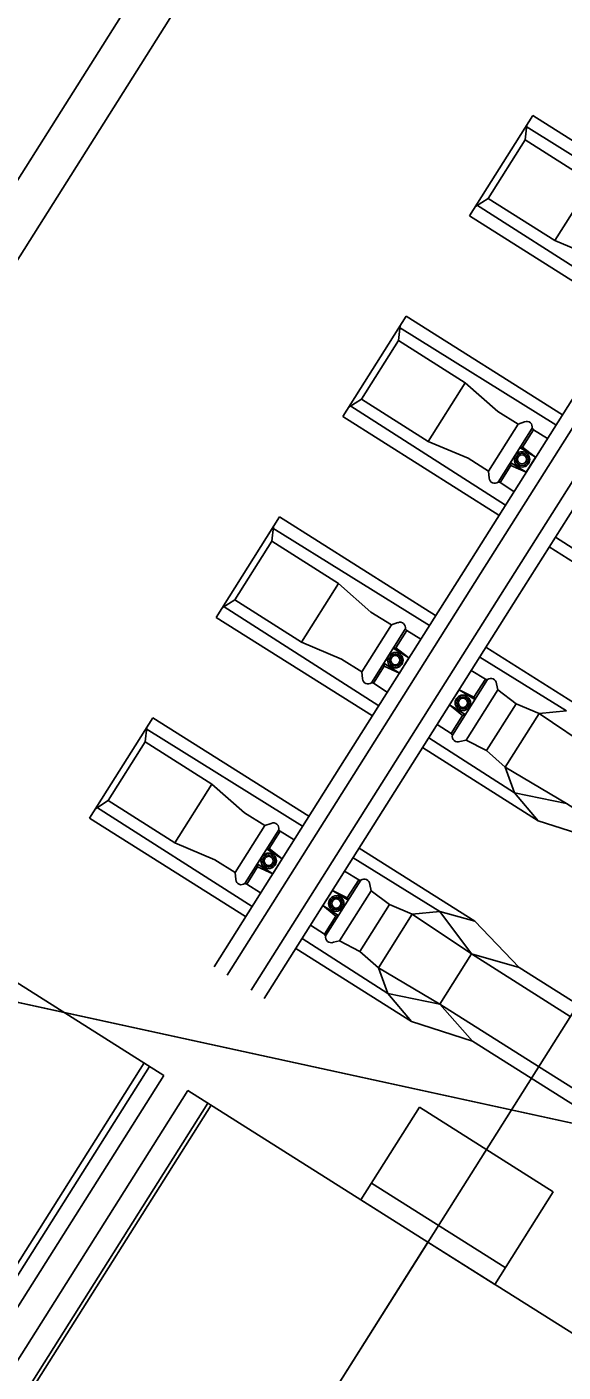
# Model space of a CAD drawing. Extents: x -746176 to -739709, y -1128407 to -1124482.
# Drawn here: x -743173.213 to -743171.857, y -1127095.098 to -1127091.698 of the extents above; entities that cross this region are included whole.
import ezdxf

# ---------------------------------------------------------------- set-up
doc = ezdxf.new("R2010")
doc.units = 0
for name, color, linetype in [('_Zabezpečovací zařízení_trasa', 7, 'Continuous'), ('Hranice parcel', 7, 'Continuous'), ('KOL_ROST', 7, 'Continuous'), ('OSA', 7, 'Continuous'), ('PREJEZD_KCE', 7, 'Continuous'), ('SVAH', 7, 'Continuous'), ('Vrstva 53', 7, 'Continuous')]:
    doc.layers.add(name, color=color, linetype=linetype)

msp = doc.modelspace()

# ---------------------------------------------------------------- linework, layer by layer
at = {"layer": '_Zabezpečovací zařízení_trasa'}
msp.add_lwpolyline([(-743018.819, -1126847.7365), (-743049.2803, -1126895.9513), (-743072.4868, -1126932.7514), (-743098.6471, -1126974.1456), (-743125.9402, -1127017.3839), (-743152.604, -1127059.6082), (-743175.0227, -1127095.1157), (-743199.1633, -1127133.3459), (-743215.971, -1127159.9412), (-743232.818, -1127186.5147), (-743247.4563, -1127209.8113), (-743254.52, -1127221.6389), (-743261.299, -1127233.6914), (-743264.1553, -1127239.1951), (-743264.862, -1127241.1083), (-743267.3367, -1127245.816), (-743268.2889, -1127247.1585), (-743271.7107, -1127253.7504), (-743281.1217, -1127274.1963), (-743291.9232, -1127301.4196), (-743296.7241, -1127315.2221), (-743301.1161, -1127329.1278), (-743306.7868, -1127349.5059)], dxfattribs=at)
at = {"layer": 'Hranice parcel'}
msp.add_lwpolyline([(-743159.64, -1127094.74), (-743160.17, -1127095.91), (-743166.78, -1127095.57), (-743176.42, -1127093.47), (-743180.17, -1127093.19), (-743180.08, -1127092.14)], dxfattribs=at)
at = {"layer": 'KOL_ROST'}
for p, q in [((-743172.0936, -1127092.1757), (-743171.9335, -1127091.922)), ((-743171.9484, -1127091.9457), (-743171.9533, -1127091.9834)), ((-743171.9335, -1127091.922), (-743171.5388, -1127092.1712)), ((-743171.9533, -1127091.9834), (-743172.0468, -1127092.1314)), ((-743171.9533, -1127091.9834), (-743171.7842, -1127092.0902)), ((-743171.9508, -1127091.95), (-743171.5548, -1127092.1966)), ((-743171.8776, -1127092.2382), (-743171.7842, -1127092.0902)), ((-743172.0787, -1127092.1521), (-743172.0468, -1127092.1314)), ((-743172.0757, -1127092.1479), (-743171.6828, -1127092.3994)), ((-743172.0468, -1127092.1314), (-743171.8776, -1127092.2382)), ((-743172.0936, -1127092.1757), (-743171.6989, -1127092.4249)), ((-743171.8776, -1127092.2382), (-743171.777, -1127092.281)), ((-743172.4139, -1127092.683), (-743172.2538, -1127092.4294)), ((-743172.2687, -1127092.453), (-743172.2736, -1127092.4908)), ((-743172.2711, -1127092.4574), (-743171.8751, -1127092.7039)), ((-743172.2538, -1127092.4294), (-743171.859, -1127092.6786)), ((-743172.2736, -1127092.4908), (-743172.367, -1127092.6387)), ((-743172.2736, -1127092.4908), (-743172.1045, -1127092.5975)), ((-743172.0992, -1127093.059), (-743171.7789, -1127092.5517)), ((-743172.0662, -1127093.0799), (-743171.7459, -1127092.5726)), ((-743172.1979, -1127092.7455), (-743172.1045, -1127092.5975)), ((-743172.1045, -1127092.5975), (-743172.0225, -1127092.67)), ((-743172.1045, -1127092.5975), (-743172.0225, -1127092.67)), ((-743172.0053, -1127093.1184), (-743171.685, -1127092.611)), ((-743172.399, -1127092.6594), (-743172.367, -1127092.6387)), ((-743172.396, -1127092.6552), (-743172.0031, -1127092.9068)), ((-743172.367, -1127092.6387), (-743172.1979, -1127092.7455)), ((-743171.9722, -1127093.1393), (-743171.6519, -1127092.6319)), ((-743172.4139, -1127092.683), (-743172.0192, -1127092.9322)), ((-743172.0225, -1127092.67), (-743171.9711, -1127092.7022)), ((-743172.0225, -1127092.67), (-743171.9711, -1127092.7022)), ((-743171.971, -1127092.7021), (-743171.9543, -1127092.6965)), ((-743171.971, -1127092.7021), (-743171.9543, -1127092.6965)), ((-743171.9322, -1127092.7165), (-743171.8968, -1127092.7384)), ((-743172.1979, -1127092.7455), (-743172.0972, -1127092.7884)), ((-743171.9599, -1127092.7601), (-743171.9662, -1127092.7609)), ((-743171.9662, -1127092.7609), (-743171.9267, -1127092.7858)), ((-743171.9267, -1127092.7858), (-743171.9599, -1127092.7601)), ((-743172.0972, -1127092.7884), (-743172.0461, -1127092.8209)), ((-743171.989, -1127092.8062), (-743171.9902, -1127092.7989)), ((-743171.9507, -1127092.8238), (-743171.9902, -1127092.7989)), ((-743171.9267, -1127092.7858), (-743171.9507, -1127092.8238)), ((-743172.0461, -1127092.8209), (-743172.0439, -1127092.8384)), ((-743171.9507, -1127092.8238), (-743171.989, -1127092.8062)), ((-743172.0163, -1127092.8498), (-743171.9814, -1127092.8723)), ((-743172.7342, -1127093.1904), (-743172.574, -1127092.9367)), ((-743172.589, -1127092.9604), (-743172.5939, -1127092.9981)), ((-743172.5913, -1127092.9647), (-743172.1953, -1127093.2113)), ((-743172.574, -1127092.9367), (-743172.1793, -1127093.1859)), ((-743172.5939, -1127092.9981), (-743172.6873, -1127093.1461)), ((-743172.5939, -1127092.9981), (-743172.4247, -1127093.1048)), ((-743171.8766, -1127092.9878), (-743171.6593, -1127093.1269)), ((-743171.8922, -1127093.0124), (-743171.5996, -1127093.1971)), ((-743172.4195, -1127093.5664), (-743172.0992, -1127093.059)), ((-743172.5182, -1127093.2528), (-743172.4247, -1127093.1048)), ((-743172.4247, -1127093.1048), (-743172.3428, -1127093.1773)), ((-743172.4247, -1127093.1048), (-743172.3428, -1127093.1773)), ((-743172.3864, -1127093.5872), (-743172.0662, -1127093.0799)), ((-743172.3255, -1127093.6257), (-743172.0053, -1127093.1183)), ((-743172.2925, -1127093.6466), (-743171.9722, -1127093.1392)), ((-743172.7192, -1127093.1667), (-743172.6873, -1127093.1461)), ((-743172.7162, -1127093.1625), (-743172.3234, -1127093.4141)), ((-743172.6873, -1127093.1461), (-743172.5182, -1127093.2528)), ((-743172.7342, -1127093.1904), (-743172.3394, -1127093.4396)), ((-743172.3428, -1127093.1773), (-743172.2913, -1127093.2095)), ((-743172.3428, -1127093.1773), (-743172.2913, -1127093.2095)), ((-743172.2913, -1127093.2094), (-743172.2746, -1127093.2038)), ((-743172.2913, -1127093.2094), (-743172.2746, -1127093.2038)), ((-743172.2525, -1127093.2238), (-743172.217, -1127093.2457)), ((-743172.5182, -1127093.2528), (-743172.4175, -1127093.2957)), ((-743172.2801, -1127093.2674), (-743172.2865, -1127093.2682)), ((-743172.2865, -1127093.2682), (-743172.247, -1127093.2931)), ((-743172.247, -1127093.2931), (-743172.2801, -1127093.2674)), ((-743172.0523, -1127093.2661), (-743171.7597, -1127093.4507)), ((-743172.4175, -1127093.2957), (-743172.3663, -1127093.3283)), ((-743172.3093, -1127093.3135), (-743172.3105, -1127093.3062)), ((-743172.271, -1127093.3311), (-743172.3105, -1127093.3062)), ((-743172.247, -1127093.2931), (-743172.271, -1127093.3311)), ((-743172.0678, -1127093.2907), (-743171.8488, -1127093.427)), ((-743172.3663, -1127093.3283), (-743172.3642, -1127093.3457)), ((-743172.271, -1127093.3311), (-743172.3093, -1127093.3135)), ((-743172.0892, -1127093.3246), (-743172.0537, -1127093.3465)), ((-743172.3366, -1127093.3571), (-743172.3016, -1127093.3797)), ((-743172.12, -1127093.3734), (-743172.144, -1127093.4114)), ((-743172.0805, -1127093.3983), (-743172.12, -1127093.3734)), ((-743172.12, -1127093.3734), (-743172.0825, -1127093.3922)), ((-743172.0223, -1127093.374), (-743172.0253, -1127093.3581)), ((-743171.9758, -1127093.409), (-743172.0223, -1127093.374)), ((-743172.144, -1127093.4114), (-743172.1045, -1127093.4363)), ((-743172.144, -1127093.4114), (-743172.1116, -1127093.4383)), ((-743172.0825, -1127093.3922), (-743172.0805, -1127093.3983)), ((-743172.0505, -1127093.5273), (-743171.9758, -1127093.409)), ((-743171.918, -1127093.4336), (-743171.9758, -1127093.409)), ((-743173.0544, -1127093.6977), (-743172.8943, -1127093.444)), ((-743172.8943, -1127093.444), (-743172.4996, -1127093.6932)), ((-743172.1116, -1127093.4383), (-743172.1045, -1127093.4363)), ((-743172.0034, -1127093.5689), (-743171.918, -1127093.4336)), ((-743171.8488, -1127093.427), (-743171.918, -1127093.4336)), ((-743171.7685, -1127093.5339), (-743171.918, -1127093.4336)), ((-743172.9092, -1127093.4677), (-743172.9141, -1127093.5054)), ((-743172.9116, -1127093.472), (-743172.5156, -1127093.7186)), ((-743172.1755, -1127093.4612), (-743172.1404, -1127093.4839)), ((-743172.9141, -1127093.5054), (-743173.0075, -1127093.6534)), ((-743172.9141, -1127093.5054), (-743172.745, -1127093.6122)), ((-743172.1968, -1127093.4951), (-743171.9796, -1127093.6342)), ((-743172.1021, -1127093.5004), (-743172.1178, -1127093.5045)), ((-743172.0505, -1127093.5273), (-743172.1021, -1127093.5004)), ((-743172.2124, -1127093.5197), (-743171.9199, -1127093.7044)), ((-743172.7397, -1127094.0737), (-743172.4195, -1127093.5663)), ((-743171.9796, -1127093.6342), (-743172.0034, -1127093.5689)), ((-743172.8384, -1127093.7601), (-743172.745, -1127093.6122)), ((-743172.745, -1127093.6122), (-743172.663, -1127093.6846)), ((-743172.745, -1127093.6122), (-743172.663, -1127093.6846)), ((-743172.7067, -1127094.0946), (-743172.3864, -1127093.5872)), ((-743172.6458, -1127094.133), (-743172.3255, -1127093.6257)), ((-743172.6127, -1127094.1539), (-743172.2925, -1127093.6465)), ((-743171.9199, -1127093.7044), (-743171.9796, -1127093.6342)), ((-743171.9796, -1127093.6342), (-743171.8485, -1127093.6608)), ((-743173.0395, -1127093.674), (-743173.0075, -1127093.6534)), ((-743173.0365, -1127093.6698), (-743172.6436, -1127093.9214)), ((-743173.0075, -1127093.6534), (-743172.8384, -1127093.7601)), ((-743173.0544, -1127093.6977), (-743172.6597, -1127093.9469)), ((-743172.663, -1127093.6846), (-743172.6116, -1127093.7168)), ((-743172.663, -1127093.6846), (-743172.6116, -1127093.7168)), ((-743172.6115, -1127093.7167), (-743172.5948, -1127093.7111)), ((-743172.6115, -1127093.7167), (-743172.5948, -1127093.7111)), ((-743171.9199, -1127093.7044), (-743171.7657, -1127093.7544)), ((-743172.5727, -1127093.7311), (-743172.5373, -1127093.753)), ((-743172.8384, -1127093.7601), (-743172.7378, -1127093.803)), ((-743172.6004, -1127093.7747), (-743172.6068, -1127093.7755)), ((-743172.6068, -1127093.7755), (-743172.5673, -1127093.8005)), ((-743172.5673, -1127093.8005), (-743172.6004, -1127093.7747)), ((-743172.3725, -1127093.7734), (-743172.08, -1127093.9581)), ((-743172.7378, -1127093.803), (-743172.6866, -1127093.8356)), ((-743172.6295, -1127093.8208), (-743172.6307, -1127093.8135)), ((-743172.5912, -1127093.8384), (-743172.6307, -1127093.8135)), ((-743172.5673, -1127093.8005), (-743172.5912, -1127093.8384)), ((-743172.3881, -1127093.798), (-743172.1691, -1127093.9343)), ((-743172.6866, -1127093.8356), (-743172.6844, -1127093.853)), ((-743172.5912, -1127093.8384), (-743172.6295, -1127093.8208)), ((-743172.4095, -1127093.8319), (-743172.3739, -1127093.8539)), ((-743172.6569, -1127093.8644), (-743172.6219, -1127093.887)), ((-743172.4403, -1127093.8807), (-743172.4643, -1127093.9187)), ((-743172.4008, -1127093.9056), (-743172.4403, -1127093.8807)), ((-743172.4403, -1127093.8807), (-743172.4028, -1127093.8995)), ((-743172.3426, -1127093.8813), (-743172.3456, -1127093.8654)), ((-743172.296, -1127093.9163), (-743172.3426, -1127093.8813)), ((-743172.4643, -1127093.9187), (-743172.4248, -1127093.9436)), ((-743172.4643, -1127093.9187), (-743172.4319, -1127093.9457)), ((-743172.4028, -1127093.8995), (-743172.4008, -1127093.9056)), ((-743172.3708, -1127094.0347), (-743172.296, -1127093.9163)), ((-743172.2383, -1127093.9409), (-743172.296, -1127093.9163)), ((-743172.4319, -1127093.9457), (-743172.4248, -1127093.9436)), ((-743172.3237, -1127094.0762), (-743172.2383, -1127093.9409)), ((-743172.1691, -1127093.9343), (-743172.2383, -1127093.9409)), ((-743172.0887, -1127094.0412), (-743172.2383, -1127093.9409)), ((-743172.08, -1127093.9581), (-743172.1691, -1127093.9343)), ((-743172.1691, -1127093.9343), (-743172.0887, -1127094.0412)), ((-743172.4957, -1127093.9685), (-743172.4606, -1127093.9912)), ((-743172.08, -1127093.9581), (-743171.9686, -1127094.0757)), ((-743172.5171, -1127094.0024), (-743172.2999, -1127094.1415)), ((-743172.4223, -1127094.0077), (-743172.438, -1127094.0118)), ((-743172.3708, -1127094.0347), (-743172.4223, -1127094.0077)), ((-743172.5327, -1127094.0271), (-743172.2401, -1127094.2117)), ((-743172.0887, -1127094.0412), (-743172.1688, -1127094.1681)), ((-743172.0887, -1127094.0412), (-743171.9686, -1127094.0757)), ((-743172.0887, -1127094.0412), (-743171.8389, -1127094.1989)), ((-743172.2999, -1127094.1415), (-743172.3237, -1127094.0762)), ((-743171.8202, -1127094.1693), (-743171.9686, -1127094.0757)), ((-743172.2401, -1127094.2117), (-743172.2999, -1127094.1415)), ((-743172.2999, -1127094.1415), (-743172.1688, -1127094.1681)), ((-743172.1688, -1127094.1681), (-743172.086, -1127094.2617)), ((-743172.2401, -1127094.2117), (-743172.086, -1127094.2617)), ((-743172.086, -1127094.2617), (-743171.9377, -1127094.3554)), ((-743171.7893, -1127094.449), (-743171.9377, -1127094.3554))]:
    msp.add_line(p, q, dxfattribs=at)
for points in [[(-743172.0461, -1127092.8209), (-743171.971, -1127092.7021)], [(-743171.9357, -1127092.7126), (-743172.0214, -1127092.8483)], [(-743171.9598, -1127092.7601), (-743171.9322, -1127092.7165)], [(-743171.9322, -1127092.7165), (-743171.9357, -1127092.7126)], [(-743171.9322, -1127092.7165), (-743171.9357, -1127092.7126)], [(-743172.0163, -1127092.8498), (-743171.9889, -1127092.8062)], [(-743172.0163, -1127092.8498), (-743172.0214, -1127092.8483)], [(-743172.3663, -1127093.3283), (-743172.2913, -1127093.2094)], [(-743172.256, -1127093.2199), (-743172.3417, -1127093.3556)], [(-743172.28, -1127093.2675), (-743172.2525, -1127093.2238)], [(-743172.2525, -1127093.2238), (-743172.256, -1127093.2199)], [(-743172.2525, -1127093.2238), (-743172.256, -1127093.2199)], [(-743172.3366, -1127093.3571), (-743172.3091, -1127093.3136)], [(-743172.3366, -1127093.3571), (-743172.3417, -1127093.3556)], [(-743172.1371, -1127093.4879), (-743172.0486, -1127093.3477)], [(-743172.0223, -1127093.374), (-743172.1021, -1127093.5004)], [(-743172.0537, -1127093.3465), (-743172.0825, -1127093.3922)], [(-743172.0537, -1127093.3465), (-743172.0486, -1127093.3477)], [(-743172.1116, -1127093.4383), (-743172.1404, -1127093.4839)], [(-743172.1404, -1127093.4839), (-743172.1371, -1127093.4879)], [(-743172.0505, -1127093.5273), (-743172.0034, -1127093.5689), (-743171.8485, -1127093.6608), (-743171.5987, -1127093.8185)], [(-743172.6866, -1127093.8356), (-743172.6115, -1127093.7167)], [(-743172.5762, -1127093.7272), (-743172.6619, -1127093.8629)], [(-743172.6003, -1127093.7748), (-743172.5727, -1127093.7311)], [(-743172.5727, -1127093.7311), (-743172.5762, -1127093.7272)], [(-743172.5727, -1127093.7311), (-743172.5762, -1127093.7272)], [(-743172.6569, -1127093.8644), (-743172.6294, -1127093.8209)], [(-743172.6569, -1127093.8644), (-743172.6619, -1127093.8629)], [(-743172.4574, -1127093.9952), (-743172.3689, -1127093.855)], [(-743172.3426, -1127093.8813), (-743172.4223, -1127094.0077)], [(-743172.3739, -1127093.8539), (-743172.4028, -1127093.8995)], [(-743172.3739, -1127093.8539), (-743172.3689, -1127093.855)], [(-743172.4319, -1127093.9457), (-743172.4606, -1127093.9912)], [(-743172.4606, -1127093.9912), (-743172.4574, -1127093.9952)], [(-743172.3708, -1127094.0347), (-743172.3237, -1127094.0762), (-743172.1688, -1127094.1681), (-743171.919, -1127094.3258)], [(-743171.4619, -1127094.6084), (-743171.5196, -1127094.5838), (-743171.6692, -1127094.4835), (-743171.919, -1127094.3258)]]:
    msp.add_lwpolyline(points, dxfattribs=at)
for centre, radius in [((-743171.9609, -1127092.7912), 0.0195), ((-743171.9609, -1127092.7912), 0.0155), ((-743171.9609, -1127092.7912), 0.0115), ((-743172.2812, -1127093.2986), 0.0195), ((-743172.2812, -1127093.2986), 0.0155), ((-743172.2812, -1127093.2986), 0.0115), ((-743172.1105, -1127093.4064), 0.0195), ((-743172.1105, -1127093.4064), 0.0155), ((-743172.1105, -1127093.4064), 0.0115), ((-743172.6014, -1127093.8059), 0.0195), ((-743172.6014, -1127093.8059), 0.0155), ((-743172.6014, -1127093.8059), 0.0115), ((-743172.4307, -1127093.9137), 0.0195), ((-743172.4307, -1127093.9137), 0.0155), ((-743172.4307, -1127093.9137), 0.0115)]:
    msp.add_circle(centre, radius, dxfattribs=at)
for centre, radius, start, end in [((-743171.9489, -1127092.709), 0.0137, 345.0759, 113.2979), ((-743171.9489, -1127092.709), 0.0137, 345.0759, 113.2979), ((-743172.0302, -1127092.8379), 0.0137, 182.1748, 310.3968), ((-743172.2692, -1127093.2164), 0.0137, 345.0759, 113.2979), ((-743172.2692, -1127093.2164), 0.0137, 345.0759, 113.2979), ((-743172.3505, -1127093.3452), 0.0137, 182.1748, 310.3968), ((-743172.0396, -1127093.3589), 0.0143, 3.2195, 128.7478), ((-743172.1232, -1127093.4912), 0.0143, 166.7249, 292.2532), ((-743172.5894, -1127093.7237), 0.0137, 345.0759, 113.2979), ((-743172.5894, -1127093.7237), 0.0137, 345.0759, 113.2979), ((-743172.6708, -1127093.8525), 0.0137, 182.1748, 310.3968), ((-743172.3599, -1127093.8662), 0.0143, 3.2195, 128.7478), ((-743172.4434, -1127093.9985), 0.0143, 166.7249, 292.2532)]:
    msp.add_arc(centre, radius, start, end, dxfattribs=at)
at = {"layer": 'OSA'}
msp.add_lwpolyline([(-743169.5301, -1127090.5416), (-743178.7118, -1127105.0859)], dxfattribs=at)
at = {"layer": 'PREJEZD_KCE'}
for p, q in [((-743172.8668, -1127094.3482), (-743173.4637, -1127093.9713)), ((-743173.8775, -1127095.8388), (-743172.9166, -1127094.3167)), ((-743173.8636, -1127095.8475), (-743172.9028, -1127094.3255)), ((-743173.8277, -1127095.8702), (-743172.8668, -1127094.3482)), ((-743173.7668, -1127095.9087), (-743172.8059, -1127094.3866)), ((-743172.8059, -1127094.3866), (-743172.1992, -1127094.7696)), ((-743172.7552, -1127094.4186), (-743173.716, -1127095.9407)), ((-743172.7471, -1127094.4237), (-743173.708, -1127095.9458)), ((-743172.3683, -1127094.6628), (-743172.2204, -1127094.4286)), ((-743172.2204, -1127094.4286), (-743171.8822, -1127094.6421)), ((-743172.3416, -1127094.6206), (-743172.0034, -1127094.8341)), ((-743172.3683, -1127094.6628), (-743172.0301, -1127094.8764)), ((-743171.8822, -1127094.6421), (-743172.0301, -1127094.8764)), ((-743172.1992, -1127094.7696), (-743173.1601, -1127096.2917)), ((-743173.1601, -1127096.2917), (-743172.1992, -1127094.7696)), ((-743171.5925, -1127095.1526), (-743172.1992, -1127094.7696))]:
    msp.add_line(p, q, dxfattribs=at)
at = {"layer": 'SVAH'}
msp.add_lwpolyline([(-743171.4836, -1127089.3084), (-743174.8584, -1127094.6542)], dxfattribs=at)
at = {"layer": 'Vrstva 53'}
msp.add_lwpolyline([(-743032.8, -1126884.17), (-743063.8, -1126932.98), (-743082.27, -1126962.07), (-743093.1, -1126978.92), (-743136.47, -1127047.12), (-743147.78, -1127068.8), (-743159.64, -1127094.74), (-743160.17, -1127095.91), (-743166.78, -1127095.57), (-743176.42, -1127093.47), (-743180.17, -1127093.19), (-743180.08, -1127092.14), (-743178.51, -1127091.81), (-743175.35, -1127091.16), (-743150.075, -1127051.72), (-743124.8, -1127012.28), (-743108.67, -1126985.4), (-743080.97, -1126930.41), (-743079.79, -1126928.05), (-743048.51, -1126865.51), (-743045.12, -1126860.39), (-743029.24, -1126857.99)], dxfattribs=at)

doc.saveas('drawing.dxf')
